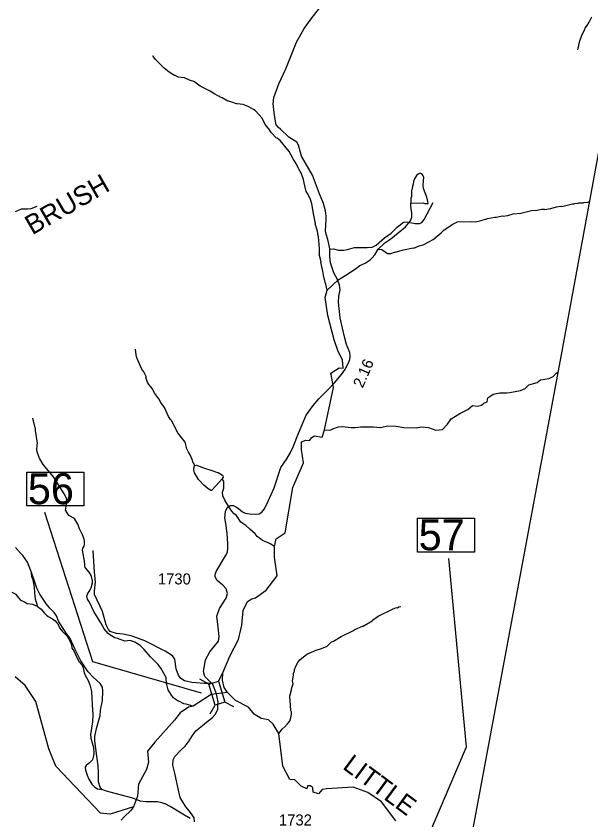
# Model space of a CAD drawing. Extents: x 1159738 to 1321356, y 736314 to 882035.
# Drawn here: x 1301362 to 1307849, y 799976 to 809050 of the extents above; entities that cross this region are included whole.
import ezdxf

# ---------------------------------------------------------------- set-up
doc = ezdxf.new("R2010")
doc.units = 0
for name, color, linetype in [('Exist Boundary Political CountyLine', 7, 'Continuous'), ('Exist Geographical Mountain Summit Label', 7, 'Continuous'), ('Exist Hydrographic Creek Single Shore', 7, 'Continuous'), ('Exist Hydrographic Misc Water Feature', 7, 'Continuous'), ('Exist Hydrographic River Shore Label', 7, 'Continuous'), ('Exist Road Non-System Type 51', 7, 'Continuous'), ('Exist Road Secondary Mileage Hundredths English Label', 7, 'Continuous'), ('Exist Road Secondary Structure Standard Bridge CELL', 7, 'Continuous'), ('Exist Road Secondary Structure Standard Bridge Number Label', 7, 'Continuous'), ('Exist Road Secondary Type 51 Attributed', 7, 'Continuous'), ('Exist Road Secondary Type 51 Number Label', 7, 'Continuous')]:
    doc.layers.add(name, color=color, linetype=linetype)

msp = doc.modelspace()

# ---------------------------------------------------------------- linework, layer by layer
at = {"layer": 'Exist Boundary Political CountyLine'}
msp.add_lwpolyline([(1311316.1, 825731.7), (1309811, 817651.4), (1308790.5, 812155.5), (1307521.5, 805266.6), (1306391.9, 799210.9), (1306389.2, 799186.9), (1306383, 799177), (1306382.6, 799159), (1306378.3, 799141.1), (1306373.8, 799129.2), (1306381.5, 799111), (1306383, 799087), (1307125.5, 794110.3), (1307805.6, 789623.7)], dxfattribs=at)
at = {"layer": 'Exist Hydrographic Creek Single Shore'}
for points in [[(1303622.8, 801397.6), (1303563.7, 801389.7), (1303359.6, 801260.8), (1303308.3, 801247.9), (1303213.9, 801185.6), (1303149.5, 801100), (1302929.1, 800853.2), (1302844.8, 800750.7), (1302854.8, 800628.1), (1302832.7, 800543.7), (1302742.3, 800378.8), (1302732.3, 800242.2), (1302686.9, 800122), (1302423.5, 800041.2), (1302315.4, 800053.2), (1301811.4, 800582), (1301732.4, 800777.2), (1301586.5, 801312), (1301465.4, 801491.7), (1301351.4, 801592.4)], [(1303748.4, 801413), (1303622.8, 801397.6)], [(1305649.5, 799966.6), (1305487.5, 800179.9), (1305331.4, 800284.8), (1305165.4, 800343.9), (1304865.4, 800327), (1304817.8, 800319.7), (1304775.6, 800269.5), (1304713.4, 800289.6), (1304711.4, 800337.8), (1304685.2, 800362), (1304649.1, 800359.9), (1304645.1, 800327.8), (1304580.8, 800355.9), (1304508.5, 800428.3), (1304450.2, 800430.3), (1304373.9, 800583.1), (1304327.1, 800950), (1304263.3, 801056.4), (1304210.6, 801106.8), (1304126.7, 801121.2), (1304050.1, 801169.1), (1303985.8, 801249.9), (1303839.6, 801324.2), (1303748.4, 801413)]]:
    msp.add_lwpolyline(points, dxfattribs=at)
at = {"layer": 'Exist Hydrographic Misc Water Feature'}
for points in [[(1307857.5, 809038.9), (1307830.1, 808983.7), (1307824, 808979.7), (1307798.9, 808935.9), (1307794.9, 808936), (1307782.5, 808914.9), (1307778.1, 808898.5), (1307738.2, 808819.7), (1307733.7, 808796), (1307716.8, 808756.2), (1307698.6, 808668.7)], [(1304871.8, 805954.9), (1304857.4, 806025), (1304849.9, 806040.7), (1304846.5, 806065.4), (1304835.3, 806101.7), (1304824.8, 806170.1), (1304803.2, 806270.6), (1304805.2, 806273.9), (1304783.3, 806362.9), (1304785.5, 806371.1), (1304784.9, 806431), (1304773.9, 806559.2), (1304770.1, 806567.6), (1304763.3, 806623.5), (1304739.2, 806706), (1304741.3, 806710.1), (1304717.9, 806820.5), (1304700.4, 806930.9), (1304683.6, 806979.6), (1304656.9, 807035.9), (1304635.6, 807070.9), (1304622.7, 807117), (1304611.9, 807165.7), (1304606.8, 807205.2), (1304582.3, 807269.7), (1304551.4, 807322.9), (1304526.7, 807379.1), (1304490.1, 807436.5), (1304444, 807521.1), (1304340.8, 807643.9), (1304307.4, 807672.4), (1304295.5, 807676.8), (1304240.9, 807736.1), (1304215.8, 807776.8), (1304174.9, 807826.1), (1304140.6, 807896.5), (1304062.5, 807981), (1304042.8, 807997), (1303989.5, 808025.9), (1303941.9, 808045.8), (1303926, 808050.2), (1303858.1, 808057.3), (1303850.1, 808057.5), (1303806.4, 808074.7), (1303758.8, 808089.7), (1303750.8, 808088.2), (1303687.6, 808125.6), (1303665.9, 808135.8), (1303659.9, 808141.7), (1303646, 808146.1), (1303606.6, 808169.1), (1303551.3, 808203), (1303440.5, 808256.9), (1303379.5, 808302.4), (1303377.6, 808306.6), (1303318, 808325.8), (1303262.6, 808351.6), (1303190.8, 808361.2), (1303159.1, 808378.3), (1303151.1, 808378.4), (1303129.4, 808388.7), (1303090, 808415.8), (1303035, 808461.2), (1302935.3, 808560.9), (1302908.1, 808595.9), (1302902.1, 808597.6)], [(1305817.2, 806937.2), (1305955.5, 806940.1), (1305973.3, 806935.7), (1305997.3, 806932.7), (1306011.4, 806934.9), (1306009.8, 806956.3), (1305999, 807004.9), (1305961.1, 807101.7), (1305958.1, 807142), (1305962.3, 807229.7), (1305956.6, 807246.2), (1305944.9, 807264.5), (1305931.2, 807273), (1305915.2, 807273.3), (1305899, 807267), (1305882.6, 807251.8), (1305859.7, 807212), (1305849, 807182.7), (1305844.2, 807150.8), (1305835.7, 807127.2), (1305828.8, 807087.1), (1305824.6, 807079), (1305822.9, 807006.8), (1305818.7, 806999.5), (1305817.2, 806937.2)], [(1305447, 806419.4), (1305488.9, 806414.4), (1305552, 806371.3), (1305591.9, 806369.7), (1305632.2, 806385.3), (1305640.2, 806385.1), (1305733, 806411.1), (1305841.6, 806432), (1305849.5, 806430.2), (1305910.2, 806456.8), (1305954.4, 806467.4), (1306027.4, 806503.7), (1306068, 806529.2), (1306157.7, 806601.2), (1306190.4, 806632.6), (1306281.9, 806696.4), (1306344.7, 806727.1), (1306498.8, 806729), (1306546.8, 806726.4), (1306611.1, 806740.7), (1306659.6, 806757.7), (1306667.6, 806757.6), (1306683.7, 806764.7), (1306764.2, 806781.1), (1306780.2, 806780.8), (1306852.6, 806793.3), (1306860.5, 806790.6), (1306908.7, 806799.5), (1306912.7, 806797.8), (1306973.2, 806816.3), (1307057.4, 806824.4), (1307178.1, 806853.2), (1307242.4, 806857.6), (1307290.6, 806869), (1307322.6, 806870), (1307330.6, 806868.2), (1307392.8, 806878.4), (1307398.9, 806878.3), (1307459.3, 806896.8), (1307511.5, 806903.9), (1307519.5, 806901.3), (1307642.3, 806930.9), (1307658.2, 806930.5), (1307666.3, 806934.5), (1307706.4, 806937), (1307714.5, 806940.9), (1307762.6, 806941.6), (1307770.7, 806945.5), (1307818.7, 806948.6), (1307826.9, 806952.6), (1307832, 806952.5)], [(1305447, 806419.4), (1305524.8, 806491.6), (1305589.7, 806533.8), (1305757, 806672.4), (1305814.7, 806739.4), (1305827.5, 806778.5), (1305829, 806835.1), (1305825.1, 806842.6), (1305816.6, 806906.8), (1305817.2, 806937.2)], [(1304871.8, 805954.9), (1304996.7, 806073.9), (1305102.2, 806134.9), (1305116.4, 806148.6), (1305181.5, 806189.2), (1305242.5, 806233.9), (1305303.2, 806258.9), (1305358.2, 806297.2), (1305380.6, 806318.9), (1305411.5, 806356), (1305447, 806419.4)], [(1303748.4, 801413), (1303710.2, 801470.5), (1303691, 801552.1), (1303695.8, 801636), (1303774.9, 801823), (1303870.4, 802011.2), (1303911.1, 802172.4), (1303923, 802340.2), (1303973.4, 802441), (1304021.3, 802469.7), (1304064.4, 802481.7), (1304183.7, 802569.2), (1304308.3, 802729.9), (1304279.6, 802940.9), (1304280.2, 803062.5), (1304296.4, 803147.2), (1304399.4, 803216.7), (1304485.7, 803729.9), (1304604.1, 804006), (1304584.8, 804158.3), (1304584.8, 804244), (1304632, 804261.2), (1304674.8, 804259), (1304698.4, 804291.2), (1304730.5, 804310.5), (1304818.1, 804297.5), (1304843.8, 804379), (1304944.5, 804857.1), (1304925.2, 804962.2), (1304914.5, 805020.1), (1305009.4, 805077.3), (1305051.6, 805075.8), (1305044.3, 805168.6), (1304995.9, 805261.6), (1304950.9, 805396.6), (1304881.4, 805670.8), (1304849.6, 805871.3), (1304871.8, 805954.9)], [(1303376.9, 803978.4), (1303367.4, 803999.9), (1303361.6, 804006.7), (1303348.5, 804044.6), (1303325.7, 804097.6), (1303308.4, 804125.9), (1303289.3, 804166.5), (1303271, 804239.1), (1303228.1, 804291.6), (1303189.3, 804346.6), (1303116.5, 804482.6), (1303104.8, 804494.3), (1303083.6, 804529.2), (1303035.9, 804630.3), (1302997.2, 804687.7), (1302974.1, 804727.6), (1302929.5, 804790.8), (1302896.8, 804845.7), (1302850.2, 804904.9), (1302827.6, 804969.3), (1302831.8, 804975), (1302830, 804981.6), (1302803.1, 805033.8), (1302781.9, 805064.6), (1302724.7, 805192.2), (1302715.6, 805224.4), (1302711, 805288.4)], [(1304843.8, 804379), (1304905.2, 804377), (1304937.3, 804392), (1305001.6, 804411.3), (1305044.4, 804417.8), (1305140.9, 804407.1), (1305188, 804407.1), (1305248, 804413.5), (1305353, 804411.3), (1305395.8, 804411.3), (1305470.8, 804407.1), (1305558.7, 804424.2), (1305652.9, 804419.9), (1305736.5, 804407.1), (1305875.8, 804402.8), (1305937.9, 804411.3), (1306017.2, 804404.9), (1306100.8, 804374.9), (1306173.6, 804383.5), (1306229.3, 804441.4), (1306272.2, 804503.5), (1306370.7, 804563.6), (1306460.7, 804608.6), (1306514.3, 804653.6), (1306570, 804647.2), (1306615, 804657.9), (1306640.7, 804681.5), (1306677.1, 804694.4), (1306685.7, 804739.4), (1306709.3, 804754.4), (1306745.7, 804780.1), (1306822.8, 804797.3), (1306897.8, 804797.3), (1306934.2, 804801.6), (1307055.7, 804822.9), (1307107.1, 804844.3), (1307149.9, 804887.2), (1307242.1, 804915.1), (1307280.6, 804945.1), (1307377.1, 804960.1), (1307422.1, 804981.5), (1307456.3, 805018), (1307477, 805028.4)], [(1303359.6, 801260.8), (1303282.1, 801282.8), (1303254.2, 801287.5), (1303198.9, 801314.8), (1303190.9, 801315), (1303157.4, 801337.9), (1303139.7, 801353.8), (1303116.4, 801382.1), (1303079.8, 801443.6), (1303061.5, 801517.8), (1303054.9, 801576.3), (1303055, 801582), (1302995.5, 801687.4), (1302966.3, 801729.9), (1302880.4, 801818.5), (1302808.3, 801899.6), (1302761.3, 801943.2), (1302704.1, 801980.5), (1302648.4, 801999.7), (1302588.3, 801993.5), (1302548.7, 802009.9), (1302524.8, 802014.5), (1302508.9, 802023), (1302477.2, 802031.9), (1302421.8, 802065), (1302402.3, 802081.8), (1302355.4, 802134.4), (1302316.9, 802201.6), (1302237.8, 802327.2), (1302190.3, 802432.3), (1302169.1, 802468.9), (1302159.9, 802501.1), (1302166.4, 802525.6), (1302197.5, 802572.5), (1302208.2, 802596.1), (1302225.4, 802652.4), (1302225.9, 802676.2), (1302213.1, 802724.1), (1302201.7, 802748.9), (1302186.1, 802773), (1302147.3, 802819.7), (1302141.3, 802822.3), (1302134.9, 802892.2), (1302135, 802897.9), (1302111.9, 803019), (1302116.4, 803042.8), (1302128.9, 803066.3), (1302135.5, 803090.8), (1302134.2, 803122.8), (1302128.8, 803146.7), (1302111.9, 803194.6), (1302106.2, 803201.4), (1302077.6, 803263.4), (1302064.5, 803306.4), (1302022.2, 803379.5), (1301958.9, 803412.7), (1301918.3, 803473.5), (1301936.4, 803560.9), (1301936.7, 803577.3), (1301929.5, 803609.5), (1301906.6, 803658.4), (1301783, 803848.8), (1301668.1, 803988.2), (1301631.7, 804052.9), (1301627.7, 804054.6), (1301601.4, 804131.4), (1301598, 804155.3), (1301599.1, 804203.7), (1301603.7, 804227.4), (1301591.4, 804299.9), (1301581, 804372.3), (1301581.3, 804387.9), (1301552.2, 804509.1)], [(1303687.6, 803826.9), (1303652.8, 803789.9), (1303576.7, 803703.6), (1303568.5, 803695.5), (1303560.5, 803693.2), (1303528.9, 803714.4), (1303481.7, 803755.6), (1303419.2, 803819.2), (1303377, 803892.2), (1303369.9, 803932.6), (1303376.9, 803978.4)], [(1303376.9, 803978.4), (1303386.9, 803975.7), (1303397.1, 803979.6), (1303428.7, 803970.8), (1303476.3, 803949.3), (1303571.8, 803921.1), (1303635.2, 803896.1), (1303643.2, 803895.9), (1303690.6, 803868.7), (1303696.4, 803858.8), (1303698.1, 803846.4), (1303687.6, 803826.9)], [(1304280.2, 803062.5), (1304230.9, 803093.8), (1304215, 803098.3), (1304199.2, 803108.4), (1304175.3, 803114.6), (1304143.8, 803131.7), (1304104.4, 803158.8), (1304084.7, 803174.8), (1304061.4, 803205.6), (1303998.5, 803256.9), (1303953.5, 803298), (1303898.3, 803335.2), (1303848.1, 803412.6), (1303824.5, 803431.1), (1303797.2, 803462), (1303770.1, 803498.6), (1303718, 803584.2), (1303695.2, 803634.7), (1303692.1, 803674.2), (1303705.2, 803722.4), (1303706.5, 803778.1), (1303704.8, 803794.6), (1303687.6, 803826.9)], [(1304327.1, 800950), (1304364.3, 801001), (1304405.1, 801036.2), (1304409.4, 801044.3), (1304425.7, 801059.6), (1304444.3, 801083), (1304454.7, 801099.2), (1304467.7, 801146.6), (1304470.3, 801171.1), (1304468.9, 801195), (1304463.2, 801210.7), (1304453, 801371.7), (1304468.7, 801445.2), (1304468.9, 801455.1), (1304490.3, 801513), (1304483, 801545.1), (1304492.6, 801608.9), (1304493.1, 801632.7), (1304503.6, 801656.3), (1304504, 801672.7), (1304523.1, 801719.9), (1304544, 801759.7), (1304564.6, 801783.1), (1304644.2, 801845.5), (1304749.2, 801892.6), (1304809.7, 801911.1), (1304872.4, 801937.8), (1304921.4, 801985.2), (1304943.8, 801992.1), (1305031, 802044.6), (1305162.7, 802111.7), (1305185, 802126.8), (1305271.9, 802161.2), (1305277.9, 802161), (1305381.5, 802224.6), (1305385.6, 802230.3), (1305446.6, 802275), (1305616.6, 802358.6), (1305656.9, 802371.7), (1305664.9, 802371.6), (1305681.1, 802379.5), (1305705.3, 802384.7)], [(1302686.9, 800122), (1302651.8, 800078.4), (1302584.2, 800014.1), (1302547.2, 799973)]]:
    msp.add_lwpolyline(points, dxfattribs=at)
at = {"layer": 'Exist Road Non-System Type 51'}
for points in [[(1301356.6, 806844.7), (1301424.9, 806873.6), (1301493.3, 806873.6), (1301532.7, 806878.9), (1301601, 806905.2)], [(1304904, 806419.8), (1304945, 806421.1), (1305002.6, 806408.2), (1305062.7, 806406.5), (1305102.3, 806416), (1305181.3, 806437.5), (1305224.3, 806439.2), (1305324.8, 806437.5), (1305382.4, 806442.6), (1305426.2, 806463.3), (1305519.9, 806545.8), (1305595.8, 806599.8), (1305664.6, 806667.8), (1305733.3, 806724.5), (1305766.8, 806726.3), (1305867.4, 806709.9), (1305917.8, 806706.9), (1305941.9, 806718.1), (1305965.9, 806754.2), (1306069.9, 806946)], [(1303327, 799991.6), (1303245.5, 800038.9), (1303101, 800125.7), (1303051, 800152), (1303006.3, 800170.4), (1302956.4, 800180.9), (1302898.6, 800180.9), (1302825, 800178.3), (1302761.9, 800188.8), (1302680.5, 800223), (1302535.9, 800257.2), (1302383.5, 800301.9), (1302330.9, 800320.3), (1302312.5, 800344), (1302294.1, 800404.5), (1302294.1, 800507.1), (1302288.9, 800586), (1302273.1, 800696.4), (1302249.4, 800870), (1302249.7, 800915.6), (1302268.1, 801007.6), (1302310.1, 801154.9), (1302315.4, 801215.4), (1302336.4, 801323.2), (1302341.7, 801433.7), (1302339, 801475.8), (1302310.1, 801515.2), (1302233.9, 801588.9), (1302176.1, 801646.7), (1302094.6, 801773), (1302026.3, 801907.1), (1301968.5, 802030.7), (1301929.1, 802083.3), (1301868.6, 802178), (1301845.7, 802212.8), (1301819.4, 802278.5), (1301790.5, 802315.3), (1301743.2, 802365.3), (1301703.8, 802410), (1301630.2, 802525.7), (1301596, 802591.5), (1301561.8, 802694), (1301527.7, 802786.1), (1301490.9, 802886), (1301438.3, 802962.3), (1301412.1, 802987.5), (1301354.3, 803050.7)], [(1303565.6, 801516.6), (1303490.2, 801515.9), (1303345.7, 801528.1), (1303263.4, 801544.8), (1303222.3, 801570.4), (1303195.6, 801610.5), (1303168.9, 801681.7), (1303154.5, 801791.8), (1303125.9, 801829.1), (1303043.6, 801879.1), (1302814.6, 801997.1), (1302673.4, 802050.5), (1302569.6, 802072.3), (1302495.1, 802080.1), (1302425, 802102.4), (1302406.1, 802124.6), (1302380.6, 802176.9), (1302337.2, 802327.1), (1302246.3, 802518.9), (1302246.3, 802558.9), (1302258.5, 802663.5), (1302247.4, 802772.6), (1302231.8, 803017.6)], [(1301527.7, 802786.1), (1301535.2, 802728.8), (1301550.7, 802685.2), (1301567.5, 802603.7), (1301570.3, 802540.5), (1301578.7, 802473), (1301587.2, 802432.3), (1301605.4, 802385.9)], [(1301605.4, 802385.9), (1301549.3, 802407), (1301488.9, 802414), (1301458, 802432.3), (1301420, 802453.3), (1301394.8, 802482.9), (1301363.9, 802519.4), (1301317.5, 802544.7)], [(1301605.4, 802385.9), (1301644.5, 802352.9), (1301679.6, 802313.5), (1301703.5, 802286.8), (1301726, 802271.4), (1301773.7, 802246.1), (1301804.6, 802223.6), (1301822.9, 802201.1), (1301832.7, 802189.9), (1301853.8, 802143.5), (1301883.3, 802106.9), (1301912.8, 802076), (1301939.5, 802049.3), (1301967.5, 801997.3), (1301987.2, 801952.3), (1301990, 801914.4), (1302013.9, 801883.5), (1302051.5, 801801.3), (1302074, 801762), (1302104.9, 801728.2), (1302119, 801691.7), (1302128.8, 801636.9), (1302144.2, 801601.7), (1302175.1, 801551.2), (1302193.4, 801502), (1302211.6, 801424.7), (1302221.4, 801273.8), (1302227, 801164.1), (1302224.2, 801081.2), (1302200.4, 800940.7), (1302206, 800897.1), (1302236.9, 800794.5), (1302238.3, 800725.2), (1302232.7, 800685.9), (1302222.8, 800655), (1302190.5, 800619.8), (1302154, 800591.7), (1302142.8, 800572), (1302145.6, 800536.9), (1302163.8, 800482.1), (1302183.5, 800437.1), (1302218.6, 800379.5), (1302252.3, 800347.2), (1302281.8, 800326.1), (1302330.9, 800320.3)]]:
    msp.add_lwpolyline(points, dxfattribs=at)
at = {"layer": 'Exist Road Secondary Structure Standard Bridge CELL'}
for p, q in [((1303645.4, 801542.3), (1303699, 801642)), ((1303537, 801509.8), (1303437.3, 801563.5)), ((1303554, 801172.6), (1303607.7, 801272.2)), ((1303818.3, 801251.9), (1303718.6, 801305.5))]:
    msp.add_line(p, q, dxfattribs=at)
msp.add_lwpolyline([(1303607.7, 801272.2), (1303536.5, 801509.7), (1303647.4, 801542.9), (1303718.6, 801305.5)], close=True, dxfattribs=at)
at = {"layer": 'Exist Road Secondary Structure Standard Bridge Number Label'}
for points in [[(1301482, 803902.1), (1302126.1, 803902.1), (1302126.1, 803519.8), (1301482, 803519.8)], [(1305892.6, 803382.2), (1306536.7, 803382.2), (1306536.7, 802999.9), (1305892.6, 802999.9)]]:
    msp.add_lwpolyline(points, close=True, dxfattribs=at)
for points in [[(1303456.4, 801405.8), (1302229.2, 801759.4), (1301688.4, 803444.2)], [(1305802.3, 799290.9), (1306445.6, 800799.1), (1306246, 802928.5)]]:
    msp.add_lwpolyline(points, dxfattribs=at)
at = {"layer": 'Exist Road Secondary Type 51 Attributed'}
for points in [[(1303610.2, 802719.1), (1303609.1, 802745.8), (1303621.3, 802780.3), (1303726.9, 802954.9), (1303746.9, 802999.4), (1303753.6, 803047.3), (1303750.1, 803093.3), (1303743.4, 803212.4), (1303730.1, 803320.3), (1303719.8, 803384.3), (1303724.3, 803455.5), (1303748.8, 803504.5), (1303783.2, 803526.7), (1303816.6, 803525.6), (1303843, 803511), (1303873.7, 803489.8), (1303918.3, 803453.3), (1303949, 803439.8), (1304001.1, 803431), (1304061.2, 803425.5), (1304104.5, 803431), (1304136.8, 803451.1), (1304164.4, 803488.6), (1304207.8, 803572), (1304274.4, 803724.1), (1304351, 803954.2), (1304416.6, 804052.1), (1304459.8, 804122.9), (1304488.7, 804188.5), (1304554.2, 804349.7), (1304635.9, 804545.6), (1304714.7, 804653.4), (1304780.1, 804728.9), (1304884.2, 804835.2), (1304954.3, 804908.7), (1305033.5, 805003.5), (1305071.5, 805057), (1305114.4, 805137), (1305128.2, 805171.5), (1305133.4, 805207.7), (1305130, 805252.6), (1305090.4, 805343.5), (1305064.1, 805444.2), (1305020.7, 805642.8), (1304999, 805819.9), (1305005.8, 805889.7), (1305018.1, 805959.8), (1305011.5, 806011.7), (1304990.5, 806075.3), (1304947.5, 806151.3), (1304908.6, 806264.2), (1304901.9, 806336.1), (1304904, 806419.8), (1304901, 806445.2), (1304878.6, 806528), (1304861.4, 806586.6), (1304854.5, 806626.3), (1304861.4, 806753), (1304861.4, 806792.7), (1304854.5, 806853.1), (1304830.4, 806932.4), (1304786.8, 807042.1), (1304706.8, 807255), (1304582.3, 807469.6), (1304549.1, 807592), (1304532, 807627.5), (1304441.6, 807684.7), (1304344.7, 807771.4), (1304322.9, 807791.6), (1304298.9, 807823.6), (1304285.2, 807880.8), (1304273.8, 807960.6), (1304264.6, 808060.1), (1304271.5, 808131), (1304328.5, 808284.9), (1304407.4, 808453.1), (1304472.6, 808623.2), (1304528.5, 808755.7), (1304613.1, 808910.2), (1304690.9, 809020), (1304788, 809140.8)], [(1303622.8, 801397.6), (1303583.3, 801502.6), (1303493.9, 801595.2), (1303478.3, 801651.4), (1303499.3, 801782.5), (1303547.1, 801871.9), (1303644.9, 801994.7), (1303653.2, 802046.7), (1303642.8, 802150.7), (1303626.1, 802275.6), (1303659.4, 802362.1), (1303734.2, 802478.6), (1303748.8, 802532.7), (1303734.2, 802582.7), (1303696.8, 802624.3), (1303632.4, 802678.4), (1303610.2, 802719.1)], [(1303376.6, 799953.4), (1303373.6, 799998.5), (1303350.6, 800031.2), (1303317.9, 800073.5), (1303279.4, 800124.5), (1303235.3, 800190.7), (1303212.7, 800228), (1303193.6, 800313.3), (1303152, 800502.7), (1303131.3, 800592.1), (1303133.3, 800652.5), (1303154.1, 800692), (1303226.9, 800766.9), (1303270.4, 800809.7), (1303314.1, 800867.9), (1303351.2, 800927.9), (1303389, 800982.4), (1303465.8, 801040.6), (1303511.3, 801078), (1303579.1, 801130.2), (1303608.5, 801166.8), (1303637.6, 801223.1), (1303637.3, 801260.4), (1303644.6, 801304.9), (1303622.8, 801397.6)]]:
    msp.add_lwpolyline(points, dxfattribs=at)

# ---------------------------------------------------------------- texts
at = {"layer": 'Exist Geographical Mountain Summit Label'}
msp.add_text('BRUSH', height=220, rotation=29.90349, dxfattribs=at).set_placement((1301544.4, 806574))
at = {"layer": 'Exist Hydrographic River Shore Label'}
msp.add_text('LITTLE', height=210, rotation=323.50036, dxfattribs=at).set_placement((1305036.2, 800560.5))
at = {"layer": 'Exist Road Secondary Mileage Hundredths English Label'}
msp.add_text('2.16', height=125, rotation=66.73749, dxfattribs=at).set_placement((1305274.5, 804844.2))
at = {"layer": 'Exist Road Secondary Structure Standard Bridge Number Label'}
for s, p in [('56', (1301494.5, 803539.6)), ('57', (1305905.1, 803019.6))]:
    msp.add_text(s, height=350, dxfattribs=at).set_placement(p)
at = {"layer": 'Exist Road Secondary Type 51 Number Label'}
for s, p in [('1730', (1302962.3, 802633.9)), ('1732', (1304328.5, 799912.5))]:
    msp.add_text(s, height=125, dxfattribs=at).set_placement(p)

doc.saveas('drawing.dxf')
